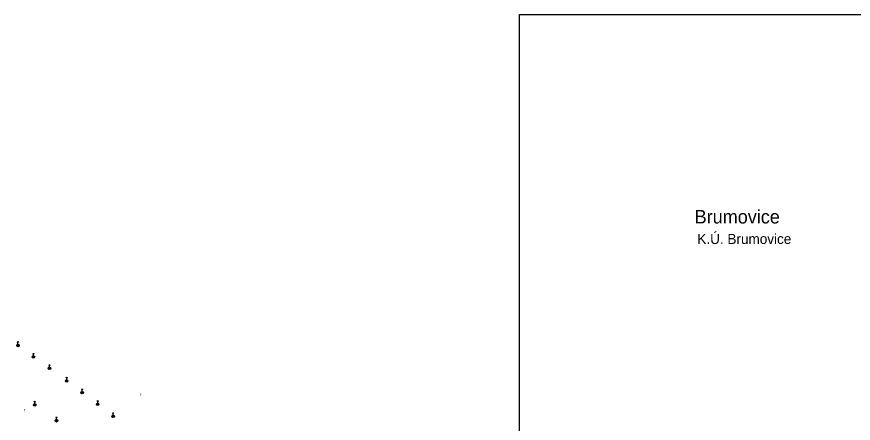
# Model space of a CAD drawing. Extents: x -582188 to -561562, y -1187250 to -1183500.
# Drawn here: x -580461.6 to -580213.5, y -1187121.2 to -1187000.6 of the extents above; entities that cross this region are included whole.
import ezdxf

# ---------------------------------------------------------------- set-up
doc = ezdxf.new("R2010")
doc.units = 0
for name, color, linetype in [('NÁZEV_K_Ú', 7, 'Continuous'), ('NÁZVY_SÍDEL_JEDNOTKY', 7, 'Continuous'), ('RÁMY_ML', 7, 'Continuous'), ('ZN_BP', 7, 'Continuous'), ('ZN_KULTUR', 7, 'Continuous')]:
    doc.layers.add(name, color=color, linetype=linetype)

msp = doc.modelspace()

# ---------------------------------------------------------------- linework, layer by layer
at = {"layer": 'RÁMY_ML'}
msp.add_lwpolyline([(-580312.5, -1187250), (-580312.5, -1187000), (-580000, -1187000)], dxfattribs=at)
at = {"layer": 'ZN_BP'}
for p, q in [((-580461.495, -1187098.414), (-580460.966, -1187097.886)), ((-580460.966, -1187098.418), (-580461.495, -1187097.886)), ((-580461.23, -1187097.775), (-580461.23, -1187097.025)), ((-580456.915, -1187101.844), (-580456.386, -1187101.316)), ((-580456.386, -1187101.848), (-580456.915, -1187101.316)), ((-580456.65, -1187101.205), (-580456.65, -1187100.455)), ((-580451.88, -1187104.585), (-580451.88, -1187103.835)), ((-580452.145, -1187105.224), (-580451.616, -1187104.696)), ((-580451.616, -1187105.228), (-580452.145, -1187104.696)), ((-580447.055, -1187108.964), (-580446.526, -1187108.436)), ((-580446.526, -1187108.968), (-580447.055, -1187108.436)), ((-580446.79, -1187108.325), (-580446.79, -1187107.575)), ((-580442.18, -1187111.785), (-580442.18, -1187111.035)), ((-580442.445, -1187112.424), (-580441.916, -1187111.896)), ((-580441.916, -1187112.428), (-580442.445, -1187111.896)), ((-580456.525, -1187116.084), (-580455.996, -1187115.556)), ((-580455.996, -1187116.088), (-580456.525, -1187115.556)), ((-580456.26, -1187115.445), (-580456.26, -1187114.695)), ((-580437.865, -1187115.904), (-580437.336, -1187115.376)), ((-580437.336, -1187115.908), (-580437.865, -1187115.376)), ((-580437.6, -1187115.265), (-580437.6, -1187114.515)), ((-580433.275, -1187119.424), (-580432.746, -1187118.896)), ((-580432.746, -1187119.428), (-580433.275, -1187118.896)), ((-580433.01, -1187118.785), (-580433.01, -1187118.035)), ((-580450.065, -1187120.754), (-580449.536, -1187120.226)), ((-580449.536, -1187120.758), (-580450.065, -1187120.226)), ((-580449.8, -1187120.115), (-580449.8, -1187119.365))]:
    msp.add_line(p, q, dxfattribs=at)
for points in [[(-580461.355, -1187097.275), (-580461.23, -1187097.025), (-580461.105, -1187097.275)], [(-580456.775, -1187100.705), (-580456.65, -1187100.455), (-580456.525, -1187100.705)], [(-580452.005, -1187104.085), (-580451.88, -1187103.835), (-580451.755, -1187104.085)], [(-580446.915, -1187107.825), (-580446.79, -1187107.575), (-580446.665, -1187107.825)], [(-580442.305, -1187111.285), (-580442.18, -1187111.035), (-580442.055, -1187111.285)], [(-580456.385, -1187114.945), (-580456.26, -1187114.695), (-580456.135, -1187114.945)], [(-580437.725, -1187114.765), (-580437.6, -1187114.515), (-580437.475, -1187114.765)], [(-580433.135, -1187118.285), (-580433.01, -1187118.035), (-580432.885, -1187118.285)], [(-580449.925, -1187119.615), (-580449.8, -1187119.365), (-580449.675, -1187119.615)]]:
    msp.add_lwpolyline(points, dxfattribs=at)
for centre in [(-580461.23, -1187098.15), (-580456.65, -1187101.58), (-580451.88, -1187104.96), (-580446.79, -1187108.7), (-580442.18, -1187112.16), (-580456.26, -1187115.82), (-580437.6, -1187115.64), (-580433.01, -1187119.16), (-580449.8, -1187120.49)]:
    msp.add_circle(centre, 0.375, dxfattribs=at)

# ---------------------------------------------------------------- texts
at = {"layer": 'NÁZEV_K_Ú'}
msp.add_text('K.Ú. Brumovice', height=3, dxfattribs=at).set_placement((-580259.73, -1187068.04))
at = {"layer": 'NÁZVY_SÍDEL_JEDNOTKY'}
msp.add_text('Brumovice', height=4, dxfattribs=at).set_placement((-580260.54, -1187061.96))
at = {"layer": 'ZN_KULTUR'}
for p in [(-580425.038, -1187113.112), (-580459.528, -1187117.762)]:
    msp.add_text('r', height=1, dxfattribs=at).set_placement(p)

doc.saveas('drawing.dxf')
